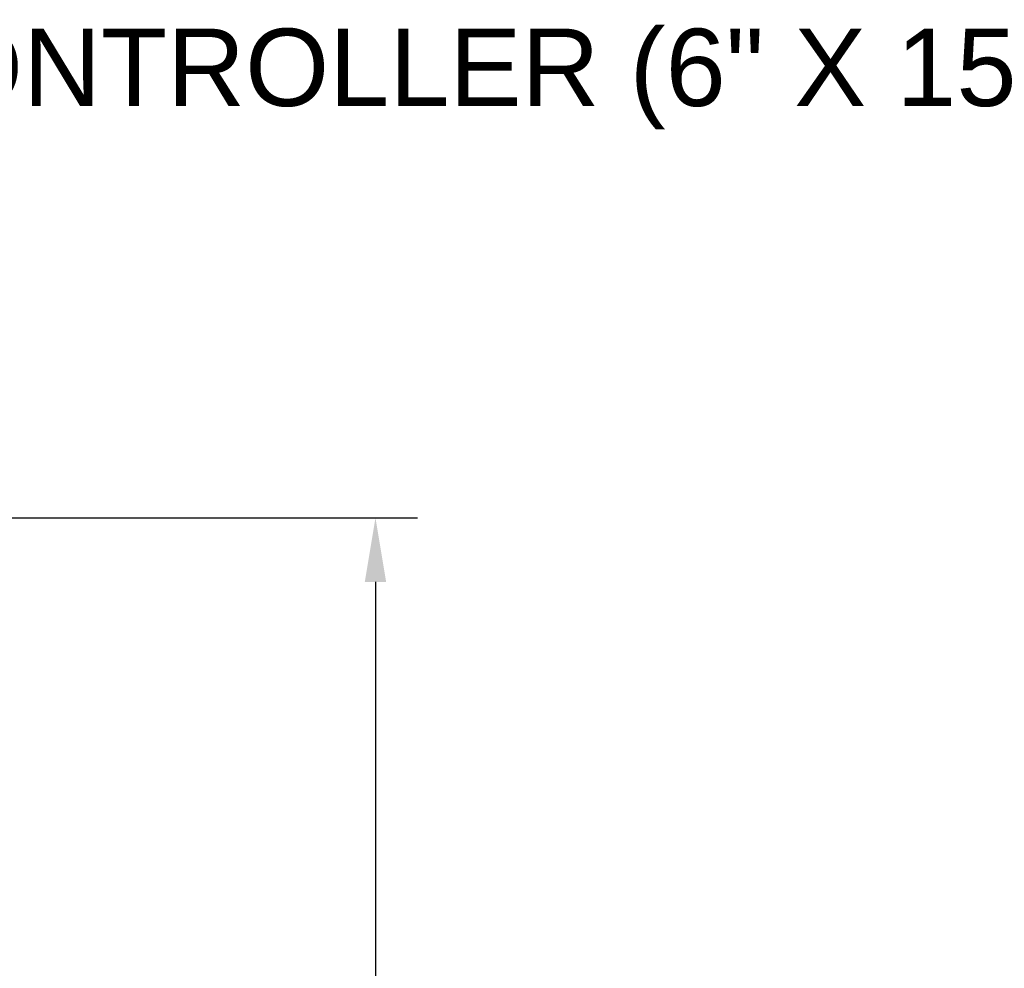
# Model space of a CAD drawing. Header units: inches. Extents: x 170 to 312, y 215 to 248.
# Tile 267 of 656: x 207.13 to 208.32, y 241.57 to 242.72. Entities that reach past the tile are written whole.
import ezdxf
from ezdxf import colors
from ezdxf.entities.mleader import LeaderData, LeaderLine
from ezdxf.math import Vec2, Vec3

# ---------------------------------------------------------------- set-up
doc = ezdxf.new("R2010")
doc.units = ezdxf.units.IN
doc.header["$LTSCALE"] = 0.25
doc.header["$MEASUREMENT"] = 0
doc.layers.add('ANNOTATIONS', color=1, linetype='Continuous')
doc.styles.add('ARIAL', font='arial.ttf', dxfattribs={"height": 0.09375})

msp = doc.modelspace()

# ---------------------------------------------------------------- linework, layer by layer
at = {"layer": 'ANNOTATIONS'}
for p, q in [((206.5607, 242.11772), (207.61165, 242.11772)), ((207.56055, 242.04006), (207.56055, 241.23964))]:
    msp.add_line(p, q, dxfattribs=at)
msp.add_solid([(207.54761, 242.04006), (207.5735, 242.04006), (207.56055, 242.11772)], dxfattribs=at)

# ---------------------------------------------------------------- leaders
ml = msp.add_multileader_mtext('Standard', dxfattribs=at)
ml.set_content('CONTROLLER (6" X 15")', color=256, style='ARIAL')
ml.set_leader_properties()
ml.build(insert=Vec2(0, 0))
ml.multileader.update_dxf_attribs({"dogleg_length": 0.36, "arrow_head_size": 0.09375})
ctx = ml.context
ctx.base_point, ctx.char_height, ctx.arrow_head_size, ctx.landing_gap_size, ctx.plane_origin = Vec3(206.84711, 242.64962), 0.09375, 0.09375, 0.09, Vec3(206.06207, 242.2164)
notes = []
notes.append((ctx, [(0, (1, 1, 0), (206.74915, 242.64962), (1, 0), 0.09796, [(0, [(206.53666, 242.25511)], 0, [])])]))
ctx.mtext.insert, ctx.mtext.flow_direction = Vec3(206.93711, 242.71028), 5
for ctx, leaders in notes:
    for number, flags, end, landing, length, lines in leaders:
        leader = LeaderData()
        leader.index, (leader.has_last_leader_line, leader.has_dogleg_vector, leader.attachment_direction) = number, flags
        leader.last_leader_point, leader.dogleg_vector, leader.dogleg_length = Vec3(end), Vec3(landing), length
        for number, points, colour, breaks in lines:
            line = LeaderLine()
            line.index, line.vertices, line.color, line.breaks = number, Vec3.list(points), colors.encode_raw_color(colour), breaks
            leader.lines.append(line)
        ctx.leaders.append(leader)

doc.saveas('drawing.dxf')
